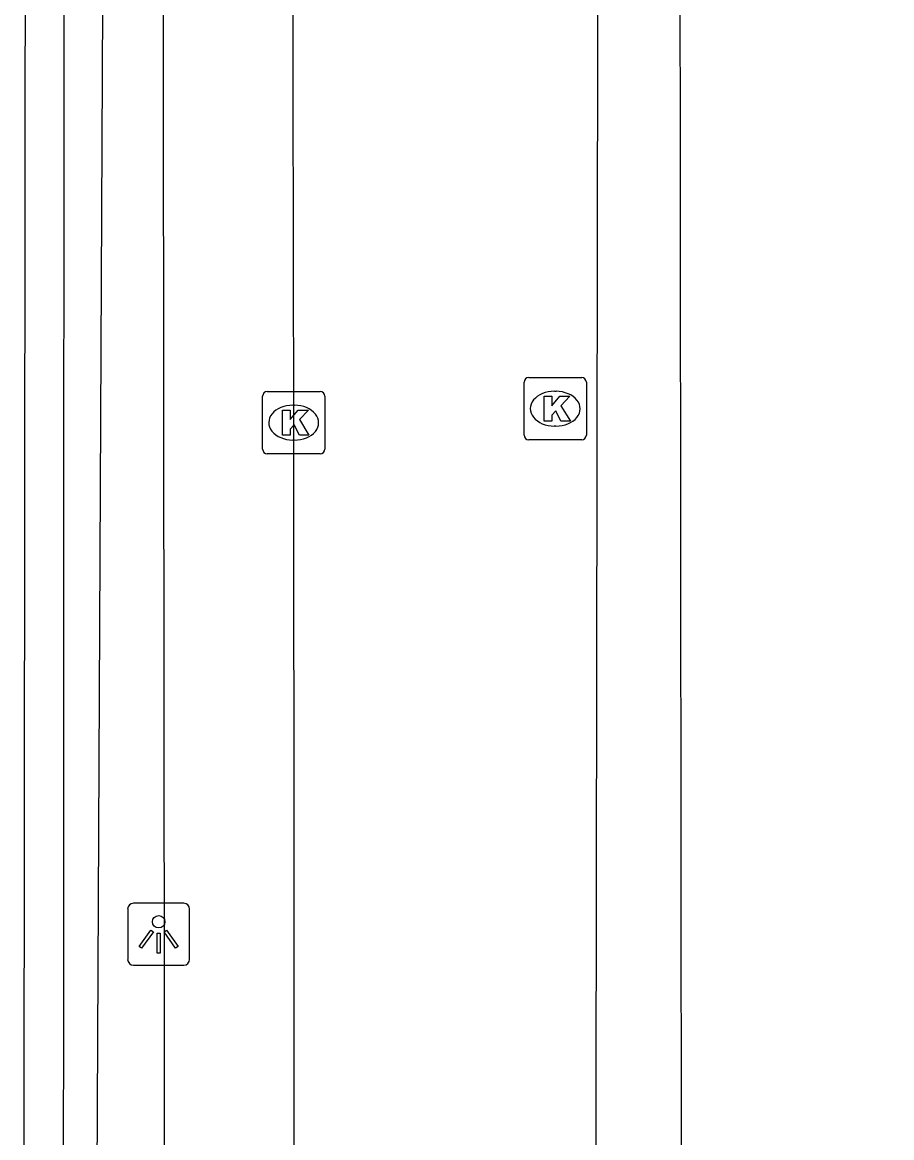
# Model space of a CAD drawing. Extents: x 161477 to 163040, y 383680 to 384868.
# Drawn here: x 162032.49 to 162046.48, y 384152.8 to 384170.74 of the extents above; entities that cross this region are included whole.
import ezdxf

# ---------------------------------------------------------------- set-up
doc = ezdxf.new("R2010")
doc.units = 0
for name, color, linetype in [('IMGEO_Groenvoorziening', 7, 'Continuous'), ('IMGEO_Kolk', 7, 'Continuous'), ('IMGEO_Lichtpunt', 7, 'Continuous'), ('IMGEO_Pand', 7, 'Continuous'), ('IMGEO_Rijbaan_lokaal_open', 7, 'Continuous'), ('IMGEO_Voetpad_open', 7, 'Continuous')]:
    doc.layers.add(name, color=color, linetype=linetype)

msp = doc.modelspace()

# ---------------------------------------------------------------- linework, layer by layer
at = {"layer": 'IMGEO_Groenvoorziening'}
for points in [[(162033.203, 384182.724), (162033.158, 384171.687), (162033.135, 384123.402)], [(162033.56, 384124.479), (162033.827, 384179.879)]]:
    msp.add_lwpolyline(points, dxfattribs=at)
at = {"layer": 'IMGEO_Kolk'}
for p, q in [((162040.637, 384165.024), (162041.489, 384165.024)), ((162040.562, 384164.098), (162040.562, 384164.95)), ((162041.563, 384164.95), (162041.563, 384164.098)), ((162036.355, 384163.874), (162036.355, 384164.726)), ((162036.43, 384164.8), (162037.282, 384164.8)), ((162037.356, 384164.726), (162037.356, 384163.874)), ((162041.05, 384164.804), (162041.075, 384164.804)), ((162036.843, 384164.58), (162036.868, 384164.58)), ((162041.073, 384164.244), (162041.048, 384164.244)), ((162036.866, 384164.02), (162036.841, 384164.02)), ((162041.489, 384164.024), (162040.637, 384164.024)), ((162037.282, 384163.8), (162036.43, 384163.8))]:
    msp.add_line(p, q, dxfattribs=at)
for points in [[(162040.637, 384165.024), (162041.489, 384165.024)], [(162040.562, 384164.098), (162040.562, 384164.95)], [(162041.563, 384164.95), (162041.563, 384164.098)], [(162036.355, 384163.874), (162036.355, 384164.726)], [(162036.43, 384164.8), (162037.282, 384164.8)], [(162037.356, 384164.726), (162037.356, 384163.874)], [(162040.883, 384164.724), (162041.006, 384164.724), (162041.006, 384164.573), (162041.136, 384164.724), (162041.3, 384164.724), (162041.154, 384164.573), (162041.307, 384164.324), (162041.155, 384164.324), (162041.07, 384164.488), (162041.006, 384164.421), (162041.006, 384164.324), (162040.883, 384164.324), (162040.883, 384164.724)], [(162036.676, 384164.5), (162036.799, 384164.5), (162036.799, 384164.349), (162036.929, 384164.5), (162037.093, 384164.5), (162036.947, 384164.349), (162037.1, 384164.1), (162036.948, 384164.1), (162036.863, 384164.264), (162036.799, 384164.197), (162036.799, 384164.1), (162036.676, 384164.1), (162036.676, 384164.5)], [(162041.489, 384164.024), (162040.637, 384164.024)], [(162037.282, 384163.8), (162036.43, 384163.8)]]:
    msp.add_lwpolyline(points, dxfattribs=at)
for centre, start, end in [((162040.639, 384164.948), 91.552, 178.448), ((162040.639, 384164.948), 91.552, 178.448), ((162041.487, 384164.948), 1.552, 88.448), ((162041.487, 384164.948), 1.552, 88.448), ((162036.432, 384164.724), 91.552, 178.448), ((162036.432, 384164.724), 91.552, 178.448), ((162037.28, 384164.724), 1.552, 88.448), ((162037.28, 384164.724), 1.552, 88.448), ((162040.639, 384164.1), 181.552, 268.448), ((162040.639, 384164.1), 181.552, 268.448), ((162041.487, 384164.1), 271.552, 358.448), ((162041.487, 384164.1), 271.552, 358.448), ((162036.432, 384163.876), 181.552, 268.448), ((162036.432, 384163.876), 181.552, 268.448), ((162037.28, 384163.876), 271.552, 358.448), ((162037.28, 384163.876), 271.552, 358.448)]:
    msp.add_arc(centre, 0.0765, start, end, dxfattribs=at)
for centre, major_axis, ratio, start_param, end_param in [((162041.049, 384164.524), (-0.387, 0.002), 0.722429, 4.712389, 7.853982), ((162041.074, 384164.524), (-0.39, 0.002), 0.717154, 1.570796, 4.712389), ((162036.842, 384164.3), (-0.387, 0.002), 0.722429, 4.712389, 7.853982), ((162036.867, 384164.3), (-0.39, 0.002), 0.717154, 1.570796, 4.712389)]:
    msp.add_ellipse(centre, major_axis=major_axis, ratio=ratio, start_param=start_param, end_param=end_param, dxfattribs=at)
at = {"layer": 'IMGEO_Lichtpunt'}
for p, q in [((162035.087, 384156.573), (162034.279, 384156.573)), ((162035.087, 384156.573), (162034.279, 384156.573)), ((162034.185, 384156.478), (162034.185, 384155.671)), ((162034.185, 384156.478), (162034.185, 384155.671)), ((162035.181, 384155.671), (162035.181, 384156.478)), ((162035.181, 384155.671), (162035.181, 384156.478)), ((162034.279, 384155.577), (162035.087, 384155.577)), ((162034.279, 384155.577), (162035.087, 384155.577))]:
    msp.add_line(p, q, dxfattribs=at)
for points in [[(162034.559, 384156.142), (162034.598, 384156.114), (162034.41, 384155.852), (162034.372, 384155.879), (162034.559, 384156.142)], [(162034.661, 384156.094), (162034.708, 384156.094), (162034.708, 384155.772), (162034.661, 384155.772), (162034.661, 384156.094)], [(162034.771, 384156.114), (162034.809, 384156.141), (162034.996, 384155.879), (162034.957, 384155.851), (162034.771, 384156.114)]]:
    msp.add_lwpolyline(points, dxfattribs=at)
msp.add_circle((162034.684, 384156.276), 0.0994, dxfattribs=at)
for centre, start, end in [((162034.279, 384156.478), 90, 180), ((162034.279, 384156.478), 90, 180), ((162035.087, 384156.478), 0, 90), ((162035.087, 384156.478), 0, 90), ((162034.279, 384155.671), 180, 270), ((162034.279, 384155.671), 180, 270), ((162035.087, 384155.671), 270, 0), ((162035.087, 384155.671), 270, 360)]:
    msp.add_arc(centre, 0.0946, start, end, dxfattribs=at)
at = {"layer": 'IMGEO_Pand'}
for points in [[(162042.916, 384185.261), (162042.947, 384182.838), (162043.057, 384182.839), (162043.055, 384182.28), (162043.059, 384177.634), (162043.089, 384152.278), (162043.098, 384147.065), (162042.987, 384147.067), (162042.974, 384144.66), (162045.371, 384144.677), (162045.37, 384144.787), (162046.475, 384144.787)], [(162032.49, 384123.402), (162032.552, 384182.717)]]:
    msp.add_lwpolyline(points, dxfattribs=at)
at = {"layer": 'IMGEO_Rijbaan_lokaal_open'}
for points in [[(162041.7, 384140.907), (162041.711, 384146.615), (162041.764, 384180.788)], [(162036.882, 384124.489), (162036.856, 384164.301), (162036.826, 384180.771)]]:
    msp.add_lwpolyline(points, dxfattribs=at)
at = {"layer": 'IMGEO_Voetpad_open'}
msp.add_lwpolyline([(162034.809, 384124.524), (162034.753, 384179.881), (162033.827, 384179.879)], dxfattribs=at)

doc.saveas('drawing.dxf')
